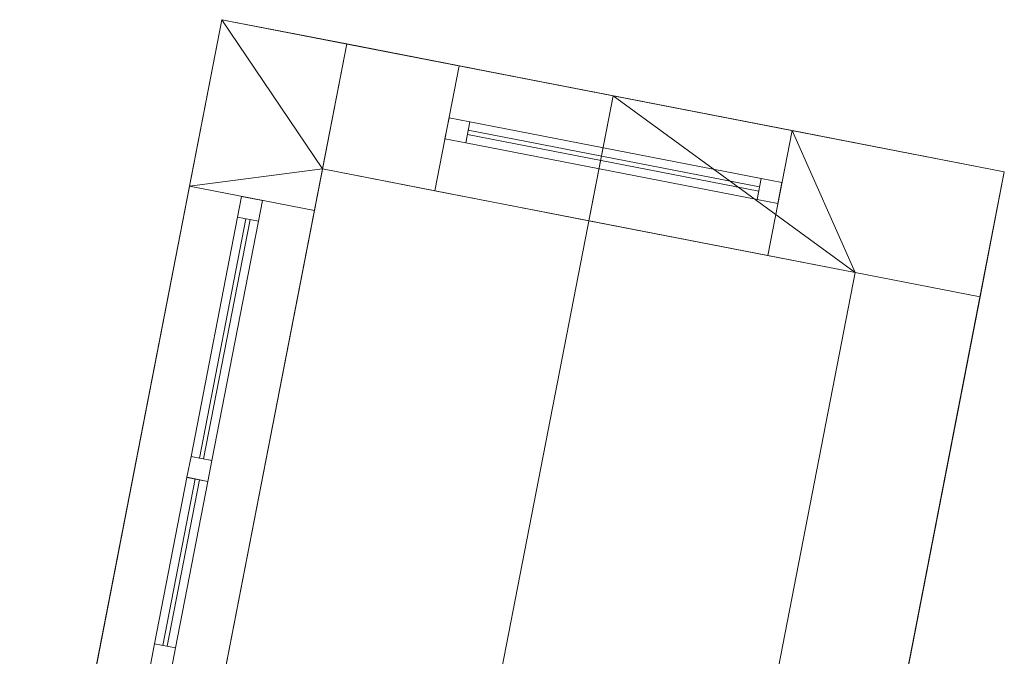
# Model space of a CAD drawing. Header units: millimetres. Extents: x -430348 to -225823, y -86243 to 5084.
# Tile 953 of 1056: x -341045 to -338723, y -20517 to -19016. Entities that reach past the tile are written whole.
import ezdxf

# ---------------------------------------------------------------- set-up
doc = ezdxf.new("R2010")
doc.units = ezdxf.units.MM
for name, color, linetype, lineweight in [('A-GLAZ-CURT', 52, 'Continuous', 9), ('A-GLAZ-CWMG', 51, 'Continuous', 9), ('A-ROOF', 132, 'Continuous', 9), ('A-WALL', 113, 'Continuous', 9)]:
    doc.layers.add(name, color=color, linetype=linetype, lineweight=lineweight)

# ---------------------------------------------------------------- blocks, each defined once
blk = doc.blocks.new('System Panel - Glazed-518879-_3D_ Copy 1')
at = {"layer": 'A-GLAZ-CURT', "transparency": 33554471}
mesh = blk.add_polyface(dxfattribs=at)
corners = [(-287.5, 5), (-287.5, 5, 425.8), (287.5, 5, 425.8), (287.5, 5)]
mesh.append_faces([[corners[k] for k in face] for face in [(1, 2, 3, 0)]])
mesh = blk.add_polyface(dxfattribs=at)
corners = [(287.5, -5), (-287.5, -5), (-287.5, 5), (287.5, 5)]
mesh.append_faces([[corners[k] for k in face] for face in [(0, 1, 2, 3)]])
mesh = blk.add_polyface(dxfattribs=at)
corners = [(-287.5, -5, 425.8), (287.5, -5, 425.8), (287.5, 5, 425.8), (-287.5, 5, 425.8)]
mesh.append_faces([[corners[k] for k in face] for face in [(3, 0, 1, 2)]])
mesh = blk.add_polyface(dxfattribs=at)
corners = [(-287.5, -5), (-287.5, -5, 425.8), (-287.5, 5, 425.8), (-287.5, 5)]
mesh.append_faces([[corners[k] for k in face] for face in [(3, 0, 1, 2)]])
mesh = blk.add_polyface(dxfattribs=at)
corners = [(287.5, -5, 425.8), (287.5, -5), (287.5, 5), (287.5, 5, 425.8)]
mesh.append_faces([[corners[k] for k in face] for face in [(3, 0, 1, 2)]])
mesh = blk.add_polyface(dxfattribs=at)
corners = [(-287.5, -5), (287.5, -5), (287.5, -5, 425.8), (-287.5, -5, 425.8)]
mesh.append_faces([[corners[k] for k in face] for face in [(2, 3, 0, 1)]])
blk = doc.blocks.new('System Panel - Glazed-518880-_3D_ Copy 1')
at = {"layer": 'A-GLAZ-CURT', "transparency": 33554471}
mesh = blk.add_polyface(dxfattribs=at)
corners = [(-200, 5), (-200, 5, 425.8), (200, 5, 425.8), (200, 5)]
mesh.append_faces([[corners[k] for k in face] for face in [(1, 2, 3, 0)]])
mesh = blk.add_polyface(dxfattribs=at)
corners = [(200, -5), (-200, -5), (-200, 5), (200, 5)]
mesh.append_faces([[corners[k] for k in face] for face in [(0, 1, 2, 3)]])
mesh = blk.add_polyface(dxfattribs=at)
corners = [(-200, -5, 425.8), (200, -5, 425.8), (200, 5, 425.8), (-200, 5, 425.8)]
mesh.append_faces([[corners[k] for k in face] for face in [(0, 1, 2, 3)]])
mesh = blk.add_polyface(dxfattribs=at)
corners = [(-200, -5), (-200, -5, 425.8), (-200, 5, 425.8), (-200, 5)]
mesh.append_faces([[corners[k] for k in face] for face in [(3, 0, 1, 2)]])
mesh = blk.add_polyface(dxfattribs=at)
corners = [(200, -5, 425.8), (200, -5), (200, 5), (200, 5, 425.8)]
mesh.append_faces([[corners[k] for k in face] for face in [(3, 0, 1, 2)]])
mesh = blk.add_polyface(dxfattribs=at)
corners = [(-200, -5), (200, -5), (200, -5, 425.8), (-200, -5, 425.8)]
mesh.append_faces([[corners[k] for k in face] for face in [(2, 3, 0, 1)]])
blk = doc.blocks.new('Rectangular Mullion - 50mm x 50mm-518881-_3D_ Copy 1')
at = {"layer": 'A-GLAZ-CWMG'}
mesh = blk.add_polyface(dxfattribs=at)
corners = [(0, 25), (-50, 25), (-50, -25), (0, -25)]
mesh.append_faces([[corners[k] for k in face] for face in [(3, 0, 1, 2)]])
mesh = blk.add_polyface(dxfattribs=at)
corners = [(0, 25, -525.8), (0, -25, -525.8), (-50, -25, -525.8), (-50, 25, -525.8)]
mesh.append_faces([[corners[k] for k in face] for face in [(3, 0, 1, 2)]])
mesh = blk.add_polyface(dxfattribs=at)
corners = [(-50, 25), (0, 25), (0, 25, -525.8), (-50, 25, -525.8)]
mesh.append_faces([[corners[k] for k in face] for face in [(3, 0, 1, 2)]])
mesh = blk.add_polyface(dxfattribs=at)
corners = [(-50, -25), (-50, 25), (-50, 25, -525.8), (-50, -25, -525.8)]
mesh.append_faces([[corners[k] for k in face] for face in [(3, 0, 1, 2)]])
mesh = blk.add_polyface(dxfattribs=at)
corners = [(0, 25), (0, -25), (0, -25, -525.8), (0, 25, -525.8)]
mesh.append_faces([[corners[k] for k in face] for face in [(3, 0, 1, 2)]])
mesh = blk.add_polyface(dxfattribs=at)
corners = [(0, -25), (-50, -25), (-50, -25, -525.8), (0, -25, -525.8)]
mesh.append_faces([[corners[k] for k in face] for face in [(3, 0, 1, 2)]])
blk = doc.blocks.new('Rectangular Mullion - 50mm x 50mm-394469-_3D_ Copy 1')
at = {"layer": 'A-GLAZ-CWMG'}
mesh = blk.add_polyface(dxfattribs=at)
corners = [(0, 25), (-50, 25), (-50, -25), (0, -25)]
mesh.append_faces([[corners[k] for k in face] for face in [(2, 3, 0, 1)]])
mesh = blk.add_polyface(dxfattribs=at)
corners = [(0, 25, -575), (0, -25, -575), (-50, -25, -575), (-50, 25, -575)]
mesh.append_faces([[corners[k] for k in face] for face in [(0, 1, 2, 3)]])
mesh = blk.add_polyface(dxfattribs=at)
corners = [(-50, 25), (0, 25), (0, 25, -575), (-50, 25, -575)]
mesh.append_faces([[corners[k] for k in face] for face in [(0, 1, 2, 3)]])
mesh = blk.add_polyface(dxfattribs=at)
corners = [(-50, -25), (-50, 25), (-50, 25, -575), (-50, -25, -575)]
mesh.append_faces([[corners[k] for k in face] for face in [(0, 1, 2, 3)]])
mesh = blk.add_polyface(dxfattribs=at)
corners = [(0, 25), (0, -25), (0, -25, -575), (0, 25, -575)]
mesh.append_faces([[corners[k] for k in face] for face in [(0, 1, 2, 3)]])
mesh = blk.add_polyface(dxfattribs=at)
corners = [(0, -25), (-50, -25), (-50, -25, -575), (0, -25, -575)]
mesh.append_faces([[corners[k] for k in face] for face in [(0, 1, 2, 3)]])
blk = doc.blocks.new('Rectangular Mullion - 50mm x 50mm-518878-_3D_ Copy 1')
at = {"layer": 'A-GLAZ-CWMG'}
mesh = blk.add_polyface(dxfattribs=at)
corners = [(25, 25), (-25, 25), (-25, -25), (25, -25)]
mesh.append_faces([[corners[k] for k in face] for face in [(2, 3, 0, 1)]])
mesh = blk.add_polyface(dxfattribs=at)
corners = [(25, 25, -525.8), (25, -25, -525.8), (-25, -25, -525.8), (-25, 25, -525.8)]
mesh.append_faces([[corners[k] for k in face] for face in [(0, 1, 2, 3)]])
mesh = blk.add_polyface(dxfattribs=at)
corners = [(-25, 25), (25, 25), (25, 25, -525.8), (-25, 25, -525.8)]
mesh.append_faces([[corners[k] for k in face] for face in [(3, 0, 1, 2)]])
mesh = blk.add_polyface(dxfattribs=at)
corners = [(-25, -25), (-25, 25), (-25, 25, -525.8), (-25, -25, -525.8)]
mesh.append_faces([[corners[k] for k in face] for face in [(3, 0, 1, 2)]])
mesh = blk.add_polyface(dxfattribs=at)
corners = [(25, 25), (25, -25), (25, -25, -525.8), (25, 25, -525.8)]
mesh.append_faces([[corners[k] for k in face] for face in [(3, 0, 1, 2)]])
mesh = blk.add_polyface(dxfattribs=at)
corners = [(25, -25), (-25, -25), (-25, -25, -525.8), (25, -25, -525.8)]
mesh.append_faces([[corners[k] for k in face] for face in [(3, 0, 1, 2)]])
blk = doc.blocks.new('Rectangular Mullion - 50mm x 50mm-267481-_3D_ Copy 1')
at = {"layer": 'A-GLAZ-CWMG'}
mesh = blk.add_polyface(dxfattribs=at)
corners = [(0, 25), (-50, 25), (-50, -25), (0, -25)]
mesh.append_faces([[corners[k] for k in face] for face in [(2, 3, 0, 1)]])
mesh = blk.add_polyface(dxfattribs=at)
corners = [(0, 25, -400), (0, -25, -400), (-50, -25, -400), (-50, 25, -400)]
mesh.append_faces([[corners[k] for k in face] for face in [(0, 1, 2, 3)]])
mesh = blk.add_polyface(dxfattribs=at)
corners = [(-50, 25), (0, 25), (0, 25, -400), (-50, 25, -400)]
mesh.append_faces([[corners[k] for k in face] for face in [(3, 0, 1, 2)]])
mesh = blk.add_polyface(dxfattribs=at)
corners = [(-50, -25), (-50, 25), (-50, 25, -400), (-50, -25, -400)]
mesh.append_faces([[corners[k] for k in face] for face in [(3, 0, 1, 2)]])
mesh = blk.add_polyface(dxfattribs=at)
corners = [(0, 25), (0, -25), (0, -25, -400), (0, 25, -400)]
mesh.append_faces([[corners[k] for k in face] for face in [(3, 0, 1, 2)]])
mesh = blk.add_polyface(dxfattribs=at)
corners = [(0, -25), (-50, -25), (-50, -25, -400), (0, -25, -400)]
mesh.append_faces([[corners[k] for k in face] for face in [(3, 0, 1, 2)]])
blk = doc.blocks.new('Rectangular Mullion - 50mm x 50mm-394466-_3D_ Copy 1')
at = {"layer": 'A-GLAZ-CWMG'}
mesh = blk.add_polyface(dxfattribs=at)
corners = [(0, 25), (-50, 25), (-50, -25), (0, -25)]
mesh.append_faces([[corners[k] for k in face] for face in [(3, 0, 1, 2)]])
mesh = blk.add_polyface(dxfattribs=at)
corners = [(0, 25, -575), (0, -25, -575), (-50, -25, -575), (-50, 25, -575)]
mesh.append_faces([[corners[k] for k in face] for face in [(3, 0, 1, 2)]])
mesh = blk.add_polyface(dxfattribs=at)
corners = [(-50, 25), (0, 25), (0, 25, -575), (-50, 25, -575)]
mesh.append_faces([[corners[k] for k in face] for face in [(0, 1, 2, 3)]])
mesh = blk.add_polyface(dxfattribs=at)
corners = [(-50, -25), (-50, 25), (-50, 25, -575), (-50, -25, -575)]
mesh.append_faces([[corners[k] for k in face] for face in [(0, 1, 2, 3)]])
mesh = blk.add_polyface(dxfattribs=at)
corners = [(0, 25), (0, -25), (0, -25, -575), (0, 25, -575)]
mesh.append_faces([[corners[k] for k in face] for face in [(0, 1, 2, 3)]])
mesh = blk.add_polyface(dxfattribs=at)
corners = [(0, -25), (-50, -25), (-50, -25, -575), (0, -25, -575)]
mesh.append_faces([[corners[k] for k in face] for face in [(0, 1, 2, 3)]])
blk = doc.blocks.new('Rectangular Mullion - 50mm x 50mm-267480-_3D_ Copy 1')
at = {"layer": 'A-GLAZ-CWMG'}
mesh = blk.add_polyface(dxfattribs=at)
corners = [(0, 25), (-50, 25), (-50, -25), (0, -25)]
mesh.append_faces([[corners[k] for k in face] for face in [(2, 3, 0, 1)]])
mesh = blk.add_polyface(dxfattribs=at)
corners = [(0, 25, -400), (0, -25, -400), (-50, -25, -400), (-50, 25, -400)]
mesh.append_faces([[corners[k] for k in face] for face in [(0, 1, 2, 3)]])
mesh = blk.add_polyface(dxfattribs=at)
corners = [(-50, 25), (0, 25), (0, 25, -400), (-50, 25, -400)]
mesh.append_faces([[corners[k] for k in face] for face in [(3, 0, 1, 2)]])
mesh = blk.add_polyface(dxfattribs=at)
corners = [(-50, -25), (-50, 25), (-50, 25, -400), (-50, -25, -400)]
mesh.append_faces([[corners[k] for k in face] for face in [(3, 0, 1, 2)]])
mesh = blk.add_polyface(dxfattribs=at)
corners = [(0, 25), (0, -25), (0, -25, -400), (0, 25, -400)]
mesh.append_faces([[corners[k] for k in face] for face in [(3, 0, 1, 2)]])
mesh = blk.add_polyface(dxfattribs=at)
corners = [(0, -25), (-50, -25), (-50, -25, -400), (0, -25, -400)]
mesh.append_faces([[corners[k] for k in face] for face in [(3, 0, 1, 2)]])
blk = doc.blocks.new('System Panel - door 4-518883-_3D_ Copy 1')
at = {"layer": 'A-GLAZ-CURT'}
mesh = blk.add_polyface(dxfattribs=at)
corners = [(-350, 5), (-350, 5, 1406.8), (350, 5, 1406.8), (350, 5)]
mesh.append_faces([[corners[k] for k in face] for face in [(1, 2, 3, 0)]])
mesh = blk.add_polyface(dxfattribs=at)
corners = [(350, -5), (-350, -5), (-350, 5), (350, 5)]
mesh.append_faces([[corners[k] for k in face] for face in [(0, 1, 2, 3)]])
mesh = blk.add_polyface(dxfattribs=at)
corners = [(-350, -5, 1406.8), (350, -5, 1406.8), (350, 5, 1406.8), (-350, 5, 1406.8)]
mesh.append_faces([[corners[k] for k in face] for face in [(0, 1, 2, 3)]])
mesh = blk.add_polyface(dxfattribs=at)
corners = [(-350, -5), (-350, -5, 1406.8), (-350, 5, 1406.8), (-350, 5)]
mesh.append_faces([[corners[k] for k in face] for face in [(0, 1, 2, 3)]])
mesh = blk.add_polyface(dxfattribs=at)
corners = [(350, -5, 1406.8), (350, -5), (350, 5), (350, 5, 1406.8)]
mesh.append_faces([[corners[k] for k in face] for face in [(0, 1, 2, 3)]])
mesh = blk.add_polyface(dxfattribs=at)
corners = [(-350, -5), (350, -5), (350, -5, 1406.8), (-350, -5, 1406.8)]
mesh.append_faces([[corners[k] for k in face] for face in [(3, 0, 1, 2)]])
blk = doc.blocks.new('Rectangular Mullion - 50mm x 50mm-518884-_3D_ Copy 1')
at = {"layer": 'A-GLAZ-CWMG'}
mesh = blk.add_polyface(dxfattribs=at)
corners = [(0, 25), (-50, 25), (-50, -25), (0, -25)]
mesh.append_faces([[corners[k] for k in face] for face in [(2, 3, 0, 1)]])
mesh = blk.add_polyface(dxfattribs=at)
corners = [(0, 25, -1506.8), (0, -25, -1506.8), (-50, -25, -1506.8), (-50, 25, -1506.8)]
mesh.append_faces([[corners[k] for k in face] for face in [(0, 1, 2, 3)]])
mesh = blk.add_polyface(dxfattribs=at)
corners = [(-50, 25), (0, 25), (0, 25, -1506.8), (-50, 25, -1506.8)]
mesh.append_faces([[corners[k] for k in face] for face in [(3, 0, 1, 2)]])
mesh = blk.add_polyface(dxfattribs=at)
corners = [(-50, -25), (-50, 25), (-50, 25, -1506.8), (-50, -25, -1506.8)]
mesh.append_faces([[corners[k] for k in face] for face in [(3, 0, 1, 2)]])
mesh = blk.add_polyface(dxfattribs=at)
corners = [(0, 25), (0, -25), (0, -25, -1506.8), (0, 25, -1506.8)]
mesh.append_faces([[corners[k] for k in face] for face in [(3, 0, 1, 2)]])
mesh = blk.add_polyface(dxfattribs=at)
corners = [(0, -25), (-50, -25), (-50, -25, -1506.8), (0, -25, -1506.8)]
mesh.append_faces([[corners[k] for k in face] for face in [(3, 0, 1, 2)]])
blk = doc.blocks.new('Rectangular Mullion - 50mm x 50mm-279927-_3D_ Copy 1')
at = {"layer": 'A-GLAZ-CWMG'}
mesh = blk.add_polyface(dxfattribs=at)
corners = [(0, 25), (-50, 25), (-50, -25), (0, -25)]
mesh.append_faces([[corners[k] for k in face] for face in [(3, 0, 1, 2)]])
mesh = blk.add_polyface(dxfattribs=at)
corners = [(0, 25, -700), (0, -25, -700), (-50, -25, -700), (-50, 25, -700)]
mesh.append_faces([[corners[k] for k in face] for face in [(3, 0, 1, 2)]])
mesh = blk.add_polyface(dxfattribs=at)
corners = [(-50, 25), (0, 25), (0, 25, -700), (-50, 25, -700)]
mesh.append_faces([[corners[k] for k in face] for face in [(0, 1, 2, 3)]])
mesh = blk.add_polyface(dxfattribs=at)
corners = [(-50, -25), (-50, 25), (-50, 25, -700), (-50, -25, -700)]
mesh.append_faces([[corners[k] for k in face] for face in [(0, 1, 2, 3)]])
mesh = blk.add_polyface(dxfattribs=at)
corners = [(0, 25), (0, -25), (0, -25, -700), (0, 25, -700)]
mesh.append_faces([[corners[k] for k in face] for face in [(0, 1, 2, 3)]])
mesh = blk.add_polyface(dxfattribs=at)
corners = [(0, -25), (-50, -25), (-50, -25, -700), (0, -25, -700)]
mesh.append_faces([[corners[k] for k in face] for face in [(0, 1, 2, 3)]])
blk = doc.blocks.new('Rectangular Mullion - 50mm x 50mm-518885-_3D_ Copy 1')
at = {"layer": 'A-GLAZ-CWMG'}
mesh = blk.add_polyface(dxfattribs=at)
corners = [(0, 25), (-50, 25), (-50, -25), (0, -25)]
mesh.append_faces([[corners[k] for k in face] for face in [(2, 3, 0, 1)]])
mesh = blk.add_polyface(dxfattribs=at)
corners = [(0, 25, -1506.8), (0, -25, -1506.8), (-50, -25, -1506.8), (-50, 25, -1506.8)]
mesh.append_faces([[corners[k] for k in face] for face in [(0, 1, 2, 3)]])
mesh = blk.add_polyface(dxfattribs=at)
corners = [(-50, 25), (0, 25), (0, 25, -1506.8), (-50, 25, -1506.8)]
mesh.append_faces([[corners[k] for k in face] for face in [(3, 0, 1, 2)]])
mesh = blk.add_polyface(dxfattribs=at)
corners = [(-50, -25), (-50, 25), (-50, 25, -1506.8), (-50, -25, -1506.8)]
mesh.append_faces([[corners[k] for k in face] for face in [(3, 0, 1, 2)]])
mesh = blk.add_polyface(dxfattribs=at)
corners = [(0, 25), (0, -25), (0, -25, -1506.8), (0, 25, -1506.8)]
mesh.append_faces([[corners[k] for k in face] for face in [(3, 0, 1, 2)]])
mesh = blk.add_polyface(dxfattribs=at)
corners = [(0, -25), (-50, -25), (-50, -25, -1506.8), (0, -25, -1506.8)]
mesh.append_faces([[corners[k] for k in face] for face in [(3, 0, 1, 2)]])
blk = doc.blocks.new('Rectangular Mullion - 50mm x 50mm-279928-_3D_ Copy 1')
at = {"layer": 'A-GLAZ-CWMG'}
mesh = blk.add_polyface(dxfattribs=at)
corners = [(0, 25), (-50, 25), (-50, -25), (0, -25)]
mesh.append_faces([[corners[k] for k in face] for face in [(3, 0, 1, 2)]])
mesh = blk.add_polyface(dxfattribs=at)
corners = [(0, 25, -700), (0, -25, -700), (-50, -25, -700), (-50, 25, -700)]
mesh.append_faces([[corners[k] for k in face] for face in [(3, 0, 1, 2)]])
mesh = blk.add_polyface(dxfattribs=at)
corners = [(-50, 25), (0, 25), (0, 25, -700), (-50, 25, -700)]
mesh.append_faces([[corners[k] for k in face] for face in [(0, 1, 2, 3)]])
mesh = blk.add_polyface(dxfattribs=at)
corners = [(-50, -25), (-50, 25), (-50, 25, -700), (-50, -25, -700)]
mesh.append_faces([[corners[k] for k in face] for face in [(0, 1, 2, 3)]])
mesh = blk.add_polyface(dxfattribs=at)
corners = [(0, 25), (0, -25), (0, -25, -700), (0, 25, -700)]
mesh.append_faces([[corners[k] for k in face] for face in [(0, 1, 2, 3)]])
mesh = blk.add_polyface(dxfattribs=at)
corners = [(0, -25), (-50, -25), (-50, -25, -700), (0, -25, -700)]
mesh.append_faces([[corners[k] for k in face] for face in [(0, 1, 2, 3)]])

msp = doc.modelspace()

# ---------------------------------------------------------------- block references
at = {"layer": 'A-GLAZ-CURT', "rotation": 169.0000000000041}
msp.add_blockref('System Panel - door 4-518883-_3D_ Copy 1', (-339644.7, -19348.4, 58708.3), dxfattribs=at)
at = {"layer": 'A-GLAZ-CURT', "transparency": 33554471, "rotation": 259.0000000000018}
for name, p in [('System Panel - Glazed-518879-_3D_ Copy 1', (-340561.7, -19768.7, 59689.2)), ('System Panel - Glazed-518880-_3D_ Copy 1', (-340664.3, -20296.3, 59689.2))]:
    msp.add_blockref(name, p, dxfattribs=at)
at = {"layer": 'A-GLAZ-CWMG', "extrusion": (0, 0, -1)}
for name, p, rotation in [('Rectangular Mullion - 50mm x 50mm-518885-_3D_ Copy 1', (340037.4, -19272.1, -58658.3), 10.99999999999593), ('Rectangular Mullion - 50mm x 50mm-518878-_3D_ Copy 1', (340621.4, -20075.4, -59639.2), 280.9999999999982), ('Rectangular Mullion - 50mm x 50mm-518878-_3D_ Copy 1', (340707.2, -20517.2, -59639.2), 280.9999999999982)]:
    msp.add_blockref(name, p, dxfattribs=dict(at, rotation=rotation))
at = {"layer": 'A-GLAZ-CWMG', "extrusion": (-0.981627, 0.190809, 0), "rotation": 90}
msp.add_blockref('Rectangular Mullion - 50mm x 50mm-279927-_3D_ Copy 1', (83800.2, 60165.1, 330062.6), dxfattribs=at)
at = {"layer": 'A-GLAZ-CWMG', "extrusion": (0.981627, -0.190809, 0), "rotation": 270}
msp.add_blockref('Rectangular Mullion - 50mm x 50mm-279928-_3D_ Copy 1', (-83800.2, 58658.3, -329362.6), dxfattribs=at)
at = {"layer": 'A-GLAZ-CWMG'}
for name, p, rotation in [('Rectangular Mullion - 50mm x 50mm-518884-_3D_ Copy 1', (-339252.1, -19424.8, 60165.1), 349.000000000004), ('Rectangular Mullion - 50mm x 50mm-518881-_3D_ Copy 1', (-340497.3, -19437.4, 60165.1), 79.0000000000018)]:
    msp.add_blockref(name, p, dxfattribs=dict(at, rotation=rotation))
at = {"layer": 'A-GLAZ-CWMG', "extrusion": (0.190809, 0.981627, 0), "rotation": 270}
for name, p in [('Rectangular Mullion - 50mm x 50mm-394469-_3D_ Copy 1', (330532.6, 59639.2, -84100.2)), ('Rectangular Mullion - 50mm x 50mm-267481-_3D_ Copy 1', (330532.6, 59639.2, -84725.2))]:
    msp.add_blockref(name, p, dxfattribs=at)
at = {"layer": 'A-GLAZ-CWMG', "extrusion": (-0.190809, -0.981627, 0), "rotation": 90}
for name, p in [('Rectangular Mullion - 50mm x 50mm-394466-_3D_ Copy 1', (-330532.6, 60165.1, 84675.2)), ('Rectangular Mullion - 50mm x 50mm-267480-_3D_ Copy 1', (-330532.6, 60165.1, 85125.2))]:
    msp.add_blockref(name, p, dxfattribs=at)

# ---------------------------------------------------------------- meshes
at = {"layer": 'A-ROOF'}
mesh = msp.add_polyface(dxfattribs=at)
corners = [(-341045.3, -21470.2, 60165.1), (-340568.3, -19016.1, 60165.1), (-339645.5, -19195.5, 60707.8), (-340122.6, -21649.5, 60707.8)]
mesh.append_faces([[corners[k] for k in face] for face in [(0, 1, 2, 3)]])
mesh = msp.add_polyface(dxfattribs=at)
corners = [(-340568.3, -19016.1, 60280.5), (-341045.3, -21470.2, 60280.5), (-340122.6, -21649.5, 60823.3), (-339645.5, -19195.5, 60823.3)]
mesh.append_faces([[corners[k] for k in face] for face in [(3, 0, 1, 2)]])
mesh = msp.add_polyface(dxfattribs=at)
corners = [(-341045.3, -21470.2, 60165.1), (-341045.3, -21470.2, 60280.5), (-340568.3, -19016.1, 60280.5), (-340568.3, -19016.1, 60165.1)]
mesh.append_faces([[corners[k] for k in face] for face in [(1, 2, 3, 0)]])
mesh = msp.add_polyface(dxfattribs=at)
corners = [(-340568.3, -19016.1, 60280.5), (-339645.5, -19195.5, 60823.3), (-338722.8, -19374.8, 60280.5), (-338722.8, -19374.8, 60165.1), (-339645.5, -19195.5, 60707.8), (-340568.3, -19016.1, 60165.1)]
mesh.append_faces([[corners[k] for k in face] for face in [(0, 1, 4, 5)]], dxfattribs={"vtx1": -1})
mesh.append_faces([[corners[k] for k in face] for face in [(2, 3, 4, 1)]], dxfattribs={"vtx2": -1})
mesh = msp.add_polyface(dxfattribs=at)
corners = [(-339645.5, -19195.5, 60707.8), (-338722.8, -19374.8, 60165.1), (-339199.8, -21828.9, 60165.1), (-340122.6, -21649.5, 60707.8)]
mesh.append_faces([[corners[k] for k in face] for face in [(1, 2, 3, 0)]])
mesh = msp.add_polyface(dxfattribs=at)
corners = [(-338722.8, -19374.8, 60280.5), (-339645.5, -19195.5, 60823.3), (-340122.6, -21649.5, 60823.3), (-339199.8, -21828.9, 60280.5)]
mesh.append_faces([[corners[k] for k in face] for face in [(2, 3, 0, 1)]])
mesh = msp.add_polyface(dxfattribs=at)
corners = [(-338722.8, -19374.8, 60165.1), (-338722.8, -19374.8, 60280.5), (-339199.8, -21828.9, 60280.5), (-339199.8, -21828.9, 60165.1)]
mesh.append_faces([[corners[k] for k in face] for face in [(2, 3, 0, 1)]])
at = {"layer": 'A-WALL'}
mesh = msp.add_polyface(dxfattribs=at)
corners = [(-340568.3, -19016.1, 58658.3), (-340988, -21175.7, 58658.3), (-340988, -21175.7, 60165.1), (-340978.5, -21126.6, 60165.1), (-340978.5, -21126.6, 59639.2), (-340644.6, -19408.8, 59639.2), (-340644.6, -19408.8, 60165.1), (-340568.3, -19016.1, 60165.1)]
mesh.append_faces([[corners[k] for k in face] for face in [(4, 1, 2, 3)]], dxfattribs={"vtx0": -1})
mesh.append_faces([[corners[k] for k in face] for face in [(5, 0, 1, 4)]], dxfattribs={"vtx0": -1, "vtx2": -1})
mesh.append_faces([[corners[k] for k in face] for face in [(7, 0, 5, 6)]], dxfattribs={"vtx1": -1})
mesh = msp.add_polyface(dxfattribs=at)
corners = [(-340273.8, -19073.4, 58658.3), (-340331, -19367.8, 58658.3), (-340693.6, -21232.9, 58658.3), (-340988, -21175.7, 58658.3), (-340568.3, -19016.1, 58658.3)]
mesh.append_faces([[corners[k] for k in face] for face in [(1, 4, 0)]], dxfattribs={"vtx0": -1})
mesh.append_faces([[corners[k] for k in face] for face in [(3, 4, 1, 2)]], dxfattribs={"vtx1": -1})
mesh = msp.add_polyface(dxfattribs=at)
corners = [(-340693.6, -21232.9, 60338.3), (-340331, -19367.8, 60338.3), (-340273.8, -19073.4, 60338.3), (-340568.3, -19016.1, 60165.1), (-340644.6, -19408.8, 60165.1), (-340978.5, -21126.6, 60165.1), (-340988, -21175.7, 60165.1)]
mesh.append_faces([[corners[k] for k in face] for face in [(0, 1, 4, 5)]], dxfattribs={"vtx1": -1, "vtx3": -1})
mesh.append_faces([[corners[k] for k in face] for face in [(5, 6, 0)]], dxfattribs={"vtx2": -1})
mesh.append_faces([[corners[k] for k in face] for face in [(1, 2, 3, 4)]], dxfattribs={"vtx3": -1})
mesh = msp.add_polyface(dxfattribs=at)
corners = [(-340273.8, -19073.4, 60338.3), (-340273.8, -19073.4, 58658.3), (-340568.3, -19016.1, 58658.3), (-340568.3, -19016.1, 60165.1)]
mesh.append_faces([[corners[k] for k in face] for face in [(3, 0, 1, 2)]])
mesh = msp.add_polyface(dxfattribs=at)
corners = [(-340693.6, -21232.9, 58658.3), (-340331, -19367.8, 58658.3), (-340273.8, -19073.4, 58658.3), (-340273.8, -19073.4, 60338.3), (-340331, -19367.8, 60338.3), (-340693.6, -21232.9, 60338.3), (-340350.1, -19466, 60165.1), (-340350.1, -19466, 59639.2), (-340684, -21183.8, 59639.2), (-340684, -21183.8, 60165.1)]
mesh.append_faces([[corners[k] for k in face] for face in [(5, 9, 6, 4)]], dxfattribs={"vtx0": -1, "vtx2": -1})
mesh.append_faces([[corners[k] for k in face] for face in [(2, 3, 7, 1)]], dxfattribs={"vtx1": -1, "vtx2": -1})
mesh.append_faces([[corners[k] for k in face] for face in [(7, 8, 0, 1), (8, 9, 5, 0), (3, 4, 6, 7)]], dxfattribs={"vtx1": -1, "vtx3": -1})
mesh = msp.add_polyface(dxfattribs=at)
corners = [(-340331, -19367.8, 58658.3), (-340273.8, -19073.4, 58658.3), (-340008.7, -19124.9, 58658.3), (-340066, -19419.4, 58658.3), (-338722.8, -19374.8, 58658.3), (-338780, -19669.3, 58658.3), (-339074.5, -19612.1, 58658.3), (-339280.7, -19572, 58658.3), (-339223.4, -19277.5, 58658.3)]
mesh.append_faces([[corners[k] for k in face] for face in [(2, 3, 0, 1)]])
mesh.append_faces([[corners[k] for k in face] for face in [(8, 6, 7)]], dxfattribs={"vtx0": -1})
mesh.append_faces([[corners[k] for k in face] for face in [(4, 5, 6, 8)]], dxfattribs={"vtx2": -1})
mesh = msp.add_polyface(dxfattribs=at)
corners = [(-340331, -19367.8, 58658.3), (-340331, -19367.8, 60338.3), (-340273.8, -19073.4, 60338.3), (-340273.8, -19073.4, 58658.3)]
mesh.append_faces([[corners[k] for k in face] for face in [(3, 0, 1, 2)]])
mesh = msp.add_polyface(dxfattribs=at)
corners = [(-340273.8, -19073.4, 60338.3), (-340331, -19367.8, 60338.3), (-339702.8, -19490, 60707.8), (-339645.5, -19195.5, 60707.8)]
mesh.append_faces([[corners[k] for k in face] for face in [(3, 0, 1, 2)]])
mesh = msp.add_polyface(dxfattribs=at)
corners = [(-340273.8, -19073.4, 58658.3), (-340273.8, -19073.4, 60338.3), (-339645.5, -19195.5, 60707.8), (-338722.8, -19374.8, 60165.1), (-338722.8, -19374.8, 58658.3), (-339223.4, -19277.5, 58658.3), (-339223.4, -19277.5, 60165.1), (-340008.7, -19124.9, 60165.1), (-340008.7, -19124.9, 58658.3)]
mesh.append_faces([[corners[k] for k in face] for face in [(2, 7, 1)]], dxfattribs={"vtx0": -1, "vtx1": -1})
mesh.append_faces([[corners[k] for k in face] for face in [(2, 3, 6, 7)]], dxfattribs={"vtx1": -1, "vtx3": -1})
mesh.append_faces([[corners[k] for k in face] for face in [(4, 5, 6, 3)]], dxfattribs={"vtx2": -1})
mesh.append_faces([[corners[k] for k in face] for face in [(7, 8, 0, 1)]], dxfattribs={"vtx3": -1})
mesh = msp.add_polyface(dxfattribs=at)
corners = [(-339223.4, -19277.5, 60165.1), (-339280.7, -19572, 60165.1), (-340066, -19419.4, 60165.1), (-340008.7, -19124.9, 60165.1)]
mesh.append_faces([[corners[k] for k in face] for face in [(1, 2, 3, 0)]])
mesh = msp.add_polyface(dxfattribs=at)
corners = [(-340008.7, -19124.9, 60165.1), (-340066, -19419.4, 60165.1), (-340066, -19419.4, 58658.3), (-340008.7, -19124.9, 58658.3)]
mesh.append_faces([[corners[k] for k in face] for face in [(0, 1, 2, 3)]])
mesh = msp.add_polyface(dxfattribs=at)
corners = [(-338780, -19669.3, 60165.1), (-338722.8, -19374.8, 60165.1), (-339645.5, -19195.5, 60707.8), (-339702.8, -19490, 60707.8), (-339074.5, -19612.1, 60338.3)]
mesh.append_faces([[corners[k] for k in face] for face in [(4, 2, 3)]], dxfattribs={"vtx0": -1})
mesh.append_faces([[corners[k] for k in face] for face in [(1, 2, 4, 0)]], dxfattribs={"vtx1": -1})
mesh = msp.add_polyface(dxfattribs=at)
corners = [(-339280.7, -19572, 60165.1), (-339223.4, -19277.5, 60165.1), (-339223.4, -19277.5, 58658.3), (-339280.7, -19572, 58658.3)]
mesh.append_faces([[corners[k] for k in face] for face in [(2, 3, 0, 1)]])
mesh = msp.add_polyface(dxfattribs=at)
corners = [(-340331, -19367.8, 60338.3), (-340331, -19367.8, 58658.3), (-340066, -19419.4, 58658.3), (-340066, -19419.4, 60165.1), (-339280.7, -19572, 60165.1), (-339280.7, -19572, 58658.3), (-339074.5, -19612.1, 58658.3), (-338780, -19669.3, 58658.3), (-338780, -19669.3, 60165.1), (-339074.5, -19612.1, 60338.3), (-339702.8, -19490, 60707.8)]
mesh.append_faces([[corners[k] for k in face] for face in [(4, 9, 10)]], dxfattribs={"vtx0": -1, "vtx2": -1})
mesh.append_faces([[corners[k] for k in face] for face in [(5, 6, 4)]], dxfattribs={"vtx1": -1})
mesh.append_faces([[corners[k] for k in face] for face in [(8, 9, 4, 6)]], dxfattribs={"vtx1": -1, "vtx2": -1, "vtx3": -1})
mesh.append_faces([[corners[k] for k in face] for face in [(10, 0, 3, 4)]], dxfattribs={"vtx1": -1, "vtx3": -1})
mesh.append_faces([[corners[k] for k in face] for face in [(1, 2, 3, 0), (6, 7, 8)]], dxfattribs={"vtx2": -1})
mesh = msp.add_polyface(dxfattribs=at)
corners = [(-338780, -19669.3, 60165.1), (-338780, -19669.3, 58658.3), (-338722.8, -19374.8, 58658.3), (-338722.8, -19374.8, 60165.1)]
mesh.append_faces([[corners[k] for k in face] for face in [(3, 0, 1, 2)]])
mesh = msp.add_polyface(dxfattribs=at)
corners = [(-340684, -21183.8, 60165.1), (-340978.5, -21126.6, 60165.1), (-340644.6, -19408.8, 60165.1), (-340350.1, -19466, 60165.1)]
mesh.append_faces([[corners[k] for k in face] for face in [(2, 3, 0, 1)]])
mesh = msp.add_polyface(dxfattribs=at)
corners = [(-340350.1, -19466, 59639.2), (-340644.6, -19408.8, 59639.2), (-340978.5, -21126.6, 59639.2), (-340684, -21183.8, 59639.2)]
mesh.append_faces([[corners[k] for k in face] for face in [(2, 3, 0, 1)]])
mesh = msp.add_polyface(dxfattribs=at)
corners = [(-340644.6, -19408.8, 59639.2), (-340350.1, -19466, 59639.2), (-340350.1, -19466, 60165.1), (-340644.6, -19408.8, 60165.1)]
mesh.append_faces([[corners[k] for k in face] for face in [(1, 2, 3, 0)]])
mesh = msp.add_polyface(dxfattribs=at)
corners = [(-339074.5, -19612.1, 58658.3), (-339437.1, -21477.2, 58658.3), (-339437.1, -21477.2, 60338.3), (-339074.5, -19612.1, 60338.3)]
mesh.append_faces([[corners[k] for k in face] for face in [(3, 0, 1, 2)]])
mesh = msp.add_polyface(dxfattribs=at)
corners = [(-339437.1, -21477.2, 58658.3), (-339074.5, -19612.1, 58658.3), (-338780, -19669.3, 58658.3), (-339142.6, -21534.4, 58658.3)]
mesh.append_faces([[corners[k] for k in face] for face in [(0, 1, 2, 3)]])
mesh = msp.add_polyface(dxfattribs=at)
corners = [(-339074.5, -19612.1, 60338.3), (-339437.1, -21477.2, 60338.3), (-339142.6, -21534.4, 60165.1), (-338780, -19669.3, 60165.1)]
mesh.append_faces([[corners[k] for k in face] for face in [(1, 2, 3, 0)]])
mesh = msp.add_polyface(dxfattribs=at)
corners = [(-339074.5, -19612.1, 58658.3), (-339074.5, -19612.1, 60338.3), (-338780, -19669.3, 60165.1), (-338780, -19669.3, 58658.3)]
mesh.append_faces([[corners[k] for k in face] for face in [(0, 1, 2, 3)]])
mesh = msp.add_polyface(dxfattribs=at)
corners = [(-338780, -19669.3, 58658.3), (-338780, -19669.3, 60165.1), (-339142.6, -21534.4, 60165.1), (-339142.6, -21534.4, 58658.3)]
mesh.append_faces([[corners[k] for k in face] for face in [(1, 2, 3, 0)]])

doc.saveas('drawing.dxf')
